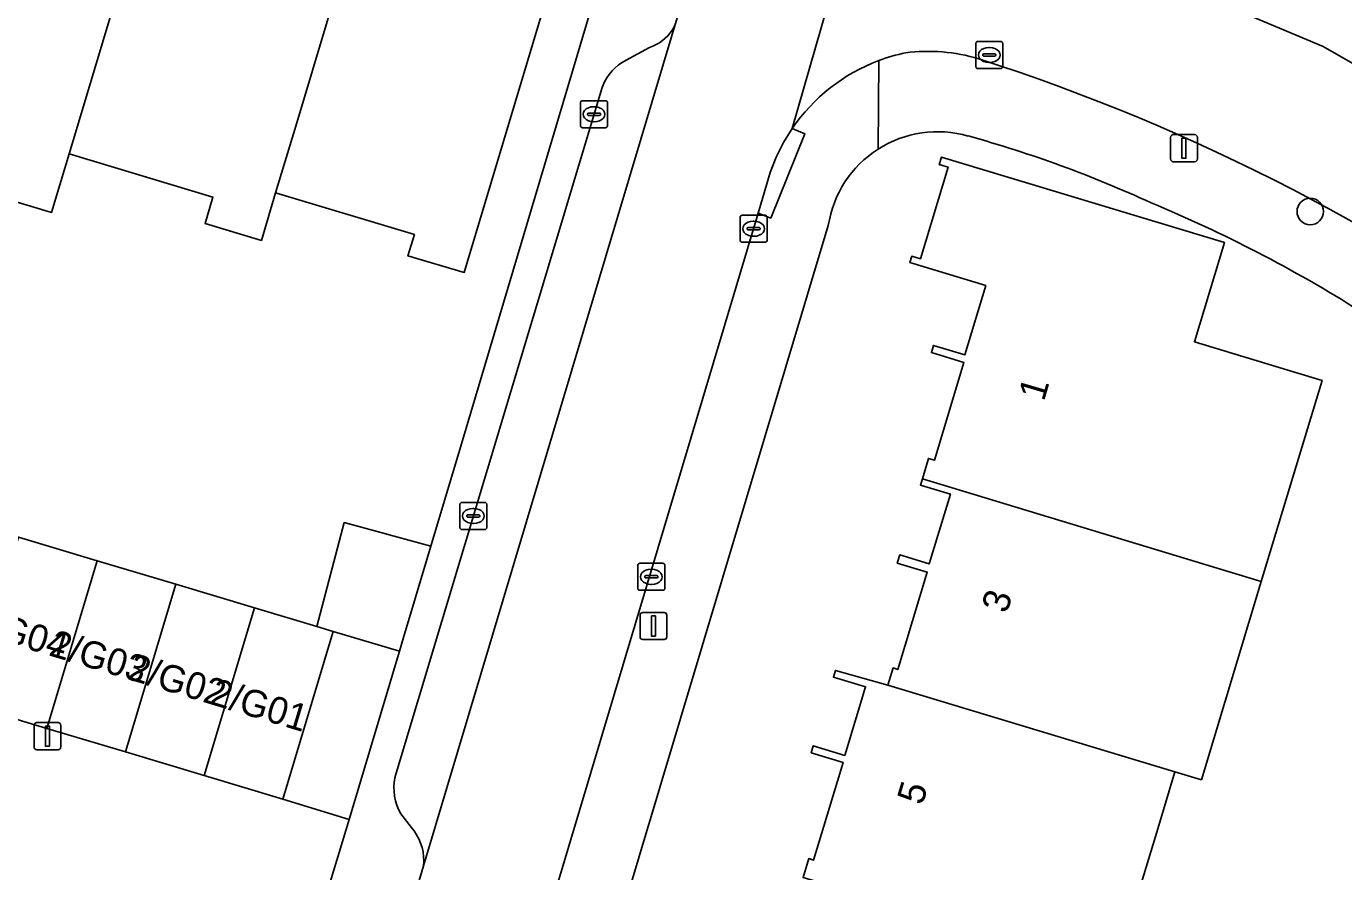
# Model space of a CAD drawing. Extents: x 162184 to 163154, y 385507 to 386516.
# Drawn here: x 162777.62 to 162826.34, y 386169.19 to 386200.46 of the extents above; entities that cross this region are included whole.
import ezdxf

# ---------------------------------------------------------------- set-up
doc = ezdxf.new("R2010")
doc.units = 0
for name, color, linetype in [('IMGEO_Boom', 7, 'Continuous'), ('IMGEO_Erf', 7, 'Continuous'), ('IMGEO_Groenvoorziening', 7, 'Continuous'), ('IMGEO_Kolk', 7, 'Continuous'), ('IMGEO_Lichtmast', 7, 'Continuous'), ('IMGEO_Pand', 7, 'Continuous'), ('IMGEO_Pand_nummerreeks', 7, 'Continuous'), ('IMGEO_Parkeervlak_open', 7, 'Continuous'), ('IMGEO_Rijbaan_lokaal_open', 7, 'Continuous'), ('IMGEO_Voetpad_open', 7, 'Continuous')]:
    doc.layers.add(name, color=color, linetype=linetype)

msp = doc.modelspace()

# ---------------------------------------------------------------- linework, layer by layer
at = {"layer": 'IMGEO_Boom'}
msp.add_circle((162825.102, 386193.609), 0.489, dxfattribs=at)
at = {"layer": 'IMGEO_Erf'}
for points in [[(162797.573, 386203.907), (162793.808, 386191.348), (162791.736, 386191.969), (162791.973, 386192.758), (162786.843, 386194.297), (162786.316, 386192.54), (162784.231, 386193.165), (162784.524, 386194.141), (162779.204, 386195.737), (162778.556, 386193.578), (162776.095, 386194.316), (162776.736, 386196.454), (162774.947, 386196.991), (162775.602, 386199.175), (162772.407, 386200.134), (162771.463, 386196.986), (162769.434, 386197.595), (162764.099, 386199.224), (162764.382, 386200.173), (162762.316, 386200.792), (162762.018, 386199.799), (162756.666, 386201.404)], [(162725.6, 386202.934), (162745.202, 386197.049), (162745.571, 386198.281), (162747.493, 386197.705), (162747.124, 386196.473), (162761.49, 386192.097), (162760.772, 386189.697), (162760.236, 386187.904), (162759.899, 386186.792), (162762.806, 386185.921), (162765.712, 386185.049), (162768.619, 386184.178), (162771.526, 386183.306), (162774.432, 386182.435), (162777.339, 386181.564), (162780.246, 386180.692), (162783.153, 386179.821), (162786.059, 386178.949), (162788.363, 386178.259), (162789.38, 386182.105), (162792.581, 386181.227), (162793.712, 386185.02), (162799.034, 386202.871)], [(162806.348, 386168.977), (162806.559, 386169.674), (162806.734, 386169.621), (162807.826, 386173.236), (162806.646, 386173.593), (162806.723, 386173.848), (162807.89, 386173.495), (162808.657, 386176.032), (162807.47, 386176.391), (162807.544, 386176.635), (162809.485, 386176.095), (162809.676, 386176.729), (162809.853, 386176.676), (162810.938, 386180.267), (162809.827, 386180.603), (162809.919, 386180.908), (162811.014, 386180.577), (162811.793, 386183.155), (162810.686, 386183.49), (162810.757, 386183.726), (162810.984, 386184.478), (162811.201, 386184.412), (162812.294, 386188.03), (162811.09, 386188.394), (162811.169, 386188.655), (162812.326, 386188.305), (162813.101, 386190.87), (162810.296, 386191.717), (162810.368, 386191.956), (162810.684, 386191.86), (162811.707, 386195.247), (162811.384, 386195.345), (162811.468, 386195.623), (162821.928, 386192.463), (162820.817, 386188.787), (162824.52, 386187.668), (162825.536, 386187.361), (162823.291, 386179.925), (162821.077, 386172.593), (162820.097, 386172.889), (162819.46, 386170.781), (162817.88, 386165.548)], [(162807.28, 386193.09), (162788.594, 386130.73), (162787.64, 386127.546)]]:
    msp.add_lwpolyline(points, dxfattribs=at)
for centre, radius, start, end in [((162811.323, 386192.469), 4.092, 73.9489, 122.595), ((162800.463, 386153.102), 44.93, 65.3312, 74.5218), ((162811.321, 386192.474), 4.088, 122.6098, 171.3296), ((162799.477, 386146.413), 51.455, 57.753, 67.4423)]:
    msp.add_arc(centre, radius, start, end, dxfattribs=at)
at = {"layer": 'IMGEO_Groenvoorziening'}
msp.add_lwpolyline([(162812.602, 386204.59), (162818.127, 386202.857), (162825.575, 386199.713), (162828.781, 386197.871), (162832.316, 386204.621), (162831.471, 386204.861), (162823.626, 386207.67)], dxfattribs=at)
msp.add_lwpolyline([(162791.422, 386177.342), (162788.966, 386178.078), (162787.107, 386171.876), (162789.567, 386171.119)], close=True, dxfattribs=at)
at = {"layer": 'IMGEO_Kolk'}
for p, q in [((162812.731, 386198.972), (162812.731, 386199.824)), ((162812.806, 386199.898), (162813.658, 386199.898)), ((162813.732, 386199.824), (162813.732, 386198.972)), ((162812.99, 386199.392), (162812.99, 386199.404)), ((162813.428, 386199.355), (162813.03, 386199.355)), ((162813.033, 386199.441), (162813.431, 386199.441)), ((162813.219, 386199.678), (162813.244, 386199.678)), ((162813.474, 386199.404), (162813.474, 386199.392)), ((162813.658, 386198.898), (162812.806, 386198.898)), ((162813.242, 386199.118), (162813.217, 386199.118)), ((162798.114, 386196.78), (162798.114, 386197.632)), ((162798.189, 386197.706), (162799.041, 386197.706)), ((162798.602, 386197.486), (162798.627, 386197.486)), ((162799.115, 386197.632), (162799.115, 386196.78)), ((162798.373, 386197.2), (162798.373, 386197.212)), ((162798.811, 386197.163), (162798.413, 386197.163)), ((162798.416, 386197.249), (162798.814, 386197.249)), ((162798.625, 386196.926), (162798.6, 386196.926)), ((162798.857, 386197.212), (162798.857, 386197.2)), ((162799.041, 386196.706), (162798.189, 386196.706)), ((162804.093, 386193.472), (162804.945, 386193.472)), ((162804.018, 386192.546), (162804.018, 386193.398)), ((162804.277, 386192.966), (162804.277, 386192.978)), ((162804.715, 386192.929), (162804.317, 386192.929)), ((162804.32, 386193.015), (162804.718, 386193.015)), ((162804.506, 386193.252), (162804.531, 386193.252)), ((162804.761, 386192.978), (162804.761, 386192.966)), ((162805.019, 386193.398), (162805.019, 386192.546)), ((162804.945, 386192.472), (162804.093, 386192.472)), ((162804.529, 386192.692), (162804.504, 386192.692)), ((162793.652, 386181.922), (162793.652, 386182.774)), ((162793.727, 386182.848), (162794.579, 386182.848)), ((162794.653, 386182.774), (162794.653, 386181.922)), ((162793.911, 386182.342), (162793.911, 386182.354)), ((162794.349, 386182.305), (162793.951, 386182.305)), ((162793.954, 386182.391), (162794.352, 386182.391)), ((162794.14, 386182.628), (162794.165, 386182.628)), ((162794.395, 386182.354), (162794.395, 386182.342)), ((162794.579, 386181.848), (162793.727, 386181.848)), ((162794.163, 386182.068), (162794.138, 386182.068)), ((162800.235, 386179.673), (162800.235, 386180.525)), ((162800.31, 386180.599), (162801.162, 386180.599)), ((162800.723, 386180.379), (162800.748, 386180.379)), ((162801.236, 386180.525), (162801.236, 386179.673)), ((162800.494, 386180.093), (162800.494, 386180.105)), ((162800.932, 386180.056), (162800.534, 386180.056)), ((162800.537, 386180.142), (162800.935, 386180.142)), ((162800.746, 386179.819), (162800.721, 386179.819)), ((162800.978, 386180.105), (162800.978, 386180.093)), ((162801.162, 386179.599), (162800.31, 386179.599))]:
    msp.add_line(p, q, dxfattribs=at)
for points in [[(162812.731, 386198.972), (162812.731, 386199.824)], [(162812.806, 386199.898), (162813.658, 386199.898)], [(162813.732, 386199.824), (162813.732, 386198.972)], [(162813.658, 386198.898), (162812.806, 386198.898)], [(162798.114, 386196.78), (162798.114, 386197.632)], [(162798.189, 386197.706), (162799.041, 386197.706)], [(162799.115, 386197.632), (162799.115, 386196.78)], [(162799.041, 386196.706), (162798.189, 386196.706)], [(162804.093, 386193.472), (162804.945, 386193.472)], [(162804.018, 386192.546), (162804.018, 386193.398)], [(162805.019, 386193.398), (162805.019, 386192.546)], [(162804.945, 386192.472), (162804.093, 386192.472)], [(162793.652, 386181.922), (162793.652, 386182.774)], [(162793.727, 386182.848), (162794.579, 386182.848)], [(162794.653, 386182.774), (162794.653, 386181.922)], [(162794.579, 386181.848), (162793.727, 386181.848)], [(162800.235, 386179.673), (162800.235, 386180.525)], [(162800.31, 386180.599), (162801.162, 386180.599)], [(162801.236, 386180.525), (162801.236, 386179.673)], [(162801.162, 386179.599), (162800.31, 386179.599)]]:
    msp.add_lwpolyline(points, dxfattribs=at)
for centre, radius, start, end in [((162812.808, 386199.822), 0.0765, 91.552, 178.448), ((162812.808, 386199.822), 0.0765, 91.552, 178.448), ((162813.656, 386199.822), 0.0765, 1.552, 88.448), ((162813.656, 386199.822), 0.0765, 1.552, 88.448), ((162813.03, 386199.401), 0.0403, 85.8775, 175.7526), ((162813.027, 386199.391), 0.0366, 178.938, 274.7102), ((162813.431, 386199.398), 0.043, 264.8664, 352.4533), ((162813.435, 386199.403), 0.0386, 1.7309, 96.639), ((162812.808, 386198.974), 0.0765, 181.552, 268.448), ((162812.808, 386198.974), 0.0765, 181.552, 268.448), ((162813.656, 386198.974), 0.0765, 271.552, 358.448), ((162813.656, 386198.974), 0.0765, 271.552, 358.448), ((162798.191, 386197.63), 0.0765, 91.552, 178.448), ((162798.191, 386197.63), 0.0765, 91.552, 178.448), ((162799.039, 386197.63), 0.0765, 1.552, 88.448), ((162799.039, 386197.63), 0.0765, 1.552, 88.448), ((162798.413, 386197.209), 0.0403, 85.8775, 175.7526), ((162798.41, 386197.199), 0.0366, 178.938, 274.7102), ((162798.814, 386197.206), 0.043, 264.8664, 352.4533), ((162798.818, 386197.211), 0.0386, 1.7309, 96.639), ((162798.191, 386196.782), 0.0765, 181.552, 268.448), ((162798.191, 386196.782), 0.0765, 181.552, 268.448), ((162799.039, 386196.782), 0.0765, 271.552, 358.448), ((162799.039, 386196.782), 0.0765, 271.552, 358.448), ((162804.095, 386193.396), 0.0765, 91.552, 178.448), ((162804.095, 386193.396), 0.0765, 91.552, 178.448), ((162804.943, 386193.396), 0.0765, 1.552, 88.448), ((162804.943, 386193.396), 0.0765, 1.552, 88.448), ((162804.317, 386192.975), 0.0403, 85.8775, 175.7526), ((162804.314, 386192.965), 0.0366, 178.938, 274.7102), ((162804.718, 386192.972), 0.043, 264.8664, 352.4533), ((162804.722, 386192.977), 0.0386, 1.7309, 96.639), ((162804.095, 386192.548), 0.0765, 181.552, 268.448), ((162804.095, 386192.548), 0.0765, 181.552, 268.448), ((162804.943, 386192.548), 0.0765, 271.552, 358.448), ((162804.943, 386192.548), 0.0765, 271.552, 358.448), ((162793.729, 386182.772), 0.0765, 91.552, 178.448), ((162793.729, 386182.772), 0.0765, 91.552, 178.448), ((162794.577, 386182.772), 0.0765, 1.552, 88.448), ((162794.577, 386182.772), 0.0765, 1.552, 88.448), ((162793.951, 386182.351), 0.0403, 85.8775, 175.7526), ((162793.948, 386182.341), 0.0366, 178.938, 274.7102), ((162794.352, 386182.348), 0.043, 264.8664, 352.4533), ((162794.356, 386182.353), 0.0386, 1.7309, 96.639), ((162793.729, 386181.924), 0.0765, 181.552, 268.448), ((162793.729, 386181.924), 0.0765, 181.552, 268.448), ((162794.577, 386181.924), 0.0765, 271.552, 358.448), ((162794.577, 386181.924), 0.0765, 271.552, 358.448), ((162800.312, 386180.523), 0.0765, 91.552, 178.448), ((162800.312, 386180.523), 0.0765, 91.552, 178.448), ((162801.16, 386180.523), 0.0765, 1.552, 88.448), ((162801.16, 386180.523), 0.0765, 1.552, 88.448), ((162800.534, 386180.102), 0.0403, 85.8775, 175.7526), ((162800.531, 386180.092), 0.0366, 178.938, 274.7102), ((162800.935, 386180.099), 0.043, 264.8664, 352.4533), ((162800.939, 386180.104), 0.0386, 1.7309, 96.639), ((162800.312, 386179.675), 0.0765, 181.552, 268.448), ((162800.312, 386179.675), 0.0765, 181.552, 268.448), ((162801.16, 386179.675), 0.0765, 271.552, 358.448), ((162801.16, 386179.675), 0.0765, 271.552, 358.448)]:
    msp.add_arc(centre, radius, start, end, dxfattribs=at)
for centre, major_axis, ratio, start_param, end_param in [((162813.218, 386199.398), (-0.387, 0.002), 0.722429, 4.712389, 7.853982), ((162813.243, 386199.398), (-0.39, 0.002), 0.717154, 1.570796, 4.712389), ((162798.601, 386197.206), (-0.387, 0.002), 0.722429, 4.712389, 7.853982), ((162798.626, 386197.206), (-0.39, 0.002), 0.717154, 1.570796, 4.712389), ((162804.505, 386192.972), (-0.387, 0.002), 0.722429, 4.712389, 7.853982), ((162804.53, 386192.972), (-0.39, 0.002), 0.717154, 1.570796, 4.712389), ((162794.139, 386182.348), (-0.387, 0.002), 0.722429, 4.712389, 7.853982), ((162794.164, 386182.348), (-0.39, 0.002), 0.717154, 1.570796, 4.712389), ((162800.722, 386180.099), (-0.387, 0.002), 0.722429, 4.712389, 7.853982), ((162800.747, 386180.099), (-0.39, 0.002), 0.717154, 1.570796, 4.712389)]:
    msp.add_ellipse(centre, major_axis=major_axis, ratio=ratio, start_param=start_param, end_param=end_param, dxfattribs=at)
at = {"layer": 'IMGEO_Lichtmast'}
for p, q in [((162819.936, 386195.552), (162819.936, 386196.352)), ((162819.936, 386196.352), (162819.936, 386195.552)), ((162820.036, 386196.452), (162820.826, 386196.452)), ((162820.826, 386196.452), (162820.036, 386196.452)), ((162820.926, 386196.352), (162820.926, 386195.552)), ((162820.926, 386195.552), (162820.926, 386196.352)), ((162820.826, 386195.452), (162820.036, 386195.452)), ((162820.036, 386195.452), (162820.826, 386195.452)), ((162800.318, 386177.878), (162800.318, 386178.678)), ((162800.318, 386178.678), (162800.318, 386177.878)), ((162800.418, 386178.778), (162801.208, 386178.778)), ((162801.208, 386178.778), (162800.418, 386178.778)), ((162801.308, 386178.678), (162801.308, 386177.878)), ((162801.308, 386177.878), (162801.308, 386178.678)), ((162801.208, 386177.778), (162800.418, 386177.778)), ((162800.418, 386177.778), (162801.208, 386177.778)), ((162777.909, 386173.804), (162777.909, 386174.604)), ((162777.909, 386174.604), (162777.909, 386173.804)), ((162778.009, 386174.704), (162778.799, 386174.704)), ((162778.799, 386174.704), (162778.009, 386174.704)), ((162778.899, 386174.604), (162778.899, 386173.804)), ((162778.899, 386173.804), (162778.899, 386174.604)), ((162778.799, 386173.704), (162778.009, 386173.704)), ((162778.009, 386173.704), (162778.799, 386173.704))]:
    msp.add_line(p, q, dxfattribs=at)
for points in [[(162820.356, 386196.327), (162820.506, 386196.327), (162820.506, 386195.577), (162820.356, 386195.577), (162820.356, 386196.327)], [(162800.738, 386178.653), (162800.888, 386178.653), (162800.888, 386177.903), (162800.738, 386177.903), (162800.738, 386178.653)], [(162778.329, 386174.579), (162778.479, 386174.579), (162778.479, 386173.829), (162778.329, 386173.829), (162778.329, 386174.579)]]:
    msp.add_lwpolyline(points, dxfattribs=at)
for centre, start, end in [((162820.036, 386196.352), 90, 180), ((162820.036, 386196.352), 90, 180), ((162820.826, 386196.352), 0, 90), ((162820.826, 386196.352), 360, 90), ((162820.036, 386195.552), 180, 270), ((162820.036, 386195.552), 180, 270), ((162820.826, 386195.552), 270, 0), ((162820.826, 386195.552), 270, 0), ((162800.418, 386178.678), 90, 180), ((162800.418, 386178.678), 90, 180), ((162801.208, 386178.678), 0, 90), ((162801.208, 386178.678), 360, 90), ((162800.418, 386177.878), 180, 270), ((162800.418, 386177.878), 180, 270), ((162801.208, 386177.878), 270, 0), ((162801.208, 386177.878), 270, 0), ((162778.009, 386174.604), 90, 180), ((162778.009, 386174.604), 90, 180), ((162778.799, 386174.604), 0, 90), ((162778.799, 386174.604), 360, 90), ((162778.009, 386173.804), 180, 270), ((162778.009, 386173.804), 180, 270), ((162778.799, 386173.804), 270, 0), ((162778.799, 386173.804), 270, 0)]:
    msp.add_arc(centre, 0.1, start, end, dxfattribs=at)
at = {"layer": 'IMGEO_Pand'}
for points in [[(162782.395, 386206.4), (162782.985, 386208.371), (162782.731, 386208.447), (162782.356, 386207.199), (162779.759, 386207.978), (162780.115, 386209.164), (162779.884, 386209.233), (162779.526, 386208.037), (162775.88, 386209.13), (162775.945, 386209.348), (162775.226, 386209.564), (162772.407, 386200.134), (162775.602, 386199.175), (162774.947, 386196.991), (162776.736, 386196.454), (162776.095, 386194.316), (162778.556, 386193.578), (162779.204, 386195.737)], [(162790.097, 386205.14), (162789.795, 386205.23), (162789.434, 386204.025), (162786.811, 386204.812), (162787.172, 386206.016), (162786.976, 386206.075), (162786.615, 386204.869), (162782.981, 386205.958), (162783.055, 386206.203), (162782.395, 386206.4), (162779.204, 386195.737), (162784.524, 386194.141), (162784.231, 386193.165), (162786.316, 386192.54), (162786.843, 386194.297), (162787.584, 386196.768)], [(162797.573, 386203.907), (162797.244, 386204.006), (162796.894, 386202.842), (162794.54, 386203.548), (162794.904, 386204.76), (162794.705, 386204.82), (162794.34, 386203.601), (162790.696, 386204.693), (162790.769, 386204.938), (162790.097, 386205.14), (162787.584, 386196.768), (162786.843, 386194.297), (162791.973, 386192.758), (162791.736, 386191.969), (162793.808, 386191.348)], [(162823.291, 386179.925), (162825.536, 386187.361), (162824.52, 386187.668), (162820.817, 386188.787), (162821.928, 386192.463), (162811.468, 386195.623), (162811.384, 386195.345), (162811.707, 386195.247), (162810.684, 386191.86), (162810.368, 386191.956), (162810.296, 386191.717), (162813.101, 386190.87), (162812.326, 386188.305), (162811.169, 386188.655), (162811.09, 386188.394), (162812.294, 386188.03), (162811.201, 386184.412), (162810.984, 386184.478), (162810.757, 386183.726)], [(162823.291, 386179.925), (162810.757, 386183.726), (162810.686, 386183.49), (162811.793, 386183.155), (162811.014, 386180.577), (162809.919, 386180.908), (162809.827, 386180.603), (162810.938, 386180.267), (162809.853, 386176.676), (162809.676, 386176.729), (162809.485, 386176.095), (162820.097, 386172.889), (162821.077, 386172.593)], [(162792.581, 386181.227), (162789.38, 386182.105), (162788.363, 386178.259), (162788.966, 386178.078), (162791.422, 386177.342), (162791.576, 386177.857)], [(162777.339, 386181.564), (162775.48, 386175.362), (162778.387, 386174.491), (162780.246, 386180.692)], [(162780.246, 386180.692), (162778.387, 386174.491), (162781.293, 386173.619), (162783.153, 386179.821)], [(162783.153, 386179.821), (162781.293, 386173.619), (162784.2, 386172.748), (162786.059, 386178.949)], [(162788.966, 386178.078), (162788.363, 386178.259), (162786.059, 386178.949), (162784.2, 386172.748), (162787.107, 386171.876)], [(162820.097, 386172.889), (162809.485, 386176.095), (162807.544, 386176.635), (162807.47, 386176.391), (162808.657, 386176.032), (162807.89, 386173.495), (162806.723, 386173.848), (162806.646, 386173.593), (162807.826, 386173.236), (162806.734, 386169.621), (162806.559, 386169.674), (162806.348, 386168.977), (162817.88, 386165.548), (162819.46, 386170.781)]]:
    msp.add_lwpolyline(points, close=True, dxfattribs=at)
at = {"layer": 'IMGEO_Parkeervlak_open'}
for points in [[(162792.316, 386169.409), (162801.617, 386200.521), (162801.582, 386200.448), (162801.514, 386200.329), (162801.436, 386200.217), (162801.349, 386200.112), (162801.252, 386200.016), (162801.147, 386199.928), (162801.034, 386199.85), (162800.915, 386199.783), (162800.791, 386199.726), (162800.662, 386199.681), (162799.8, 386199.208), (162799.658, 386199.126), (162799.523, 386199.032), (162799.397, 386198.926), (162799.282, 386198.809), (162799.177, 386198.682), (162799.084, 386198.547), (162799.003, 386198.404), (162798.936, 386198.254), (162798.916, 386198.201), (162791.297, 386172.831), (162791.255, 386172.665), (162791.229, 386172.496), (162791.217, 386172.325), (162791.221, 386172.154), (162791.24, 386171.984), (162791.274, 386171.816), (162791.323, 386171.652), (162791.387, 386171.493), (162791.468, 386171.334), (162791.851, 386170.84), (162791.961, 386170.702), (162792.055, 386170.559), (162792.136, 386170.408), (162792.203, 386170.251), (162792.255, 386170.088), (162792.293, 386169.921), (162792.316, 386169.751), (162792.324, 386169.58)], [(162785.222, 386156.813), (162789.567, 386171.119), (162787.107, 386171.876), (162784.2, 386172.748), (162781.293, 386173.619), (162778.387, 386174.491), (162775.48, 386175.362), (162772.573, 386176.234), (162769.667, 386177.105), (162766.76, 386177.977), (162763.853, 386178.848), (162760.947, 386179.72), (162758.04, 386180.591), (162753.736, 386166.228), (162756.643, 386165.358), (162759.549, 386164.489), (162762.456, 386163.619), (162765.362, 386162.749), (162768.269, 386161.879), (162771.176, 386161.01), (162774.082, 386160.14), (162776.989, 386159.27), (162779.895, 386158.401), (162782.802, 386157.531)]]:
    msp.add_lwpolyline(points, close=True, dxfattribs=at)
at = {"layer": 'IMGEO_Rijbaan_lokaal_open'}
for points in [[(162810.114, 386211.432), (162810.832, 386213.668), (162806.428, 386216.163), (162805.951, 386214.949), (162802.203, 386202.554), (162802.087, 386202.093), (162801.617, 386200.521), (162792.316, 386169.409), (162791.195, 386165.649), (162789.572, 386160.218), (162788.613, 386157.012), (162780.12, 386128.592), (162779.18, 386125.446), (162787.51, 386122.905)], [(162784.988, 386127.668), (162786.125, 386131.47), (162804.682, 386193.553), (162805.006, 386194.637), (162805.135, 386195.057), (162805.356, 386195.62), (162805.626, 386196.161), (162805.944, 386196.676), (162809.634, 386209.484)], [(162809.634, 386209.484), (162805.944, 386196.676)], [(162837.448, 386182.223), (162838.263, 386184.943), (162839.933, 386190.517), (162832.14, 386195.941), (162828.781, 386197.871), (162825.575, 386199.713), (162818.127, 386202.857)]]:
    msp.add_lwpolyline(points, dxfattribs=at)
for centre, radius, start, end in [((162811.567, 386192.718), 6.911, 101.9751, 110.5409), ((162810.967, 386192.968), 6.564, 73.411, 97.2999), ((162811.516, 386192.879), 6.743, 110.6149, 145.728), ((162789.758, 386127.507), 75.374, 53.01895, 72.16665)]:
    msp.add_arc(centre, radius, start, end, dxfattribs=at)
at = {"layer": 'IMGEO_Voetpad_open'}
for points in [[(162799.034, 386202.871), (162793.712, 386185.02), (162792.581, 386181.227), (162791.576, 386177.857), (162791.422, 386177.342), (162789.567, 386171.119), (162785.222, 386156.813), (162782.358, 386147.032)], [(162791.195, 386165.649), (162792.316, 386169.409), (162792.324, 386169.58), (162792.316, 386169.751), (162792.293, 386169.921), (162792.255, 386170.088), (162792.203, 386170.251), (162792.136, 386170.408), (162792.055, 386170.559), (162791.961, 386170.702), (162791.851, 386170.84), (162791.468, 386171.334), (162791.387, 386171.493), (162791.323, 386171.652), (162791.274, 386171.816), (162791.24, 386171.984), (162791.221, 386172.154), (162791.217, 386172.325), (162791.229, 386172.496), (162791.255, 386172.665), (162791.297, 386172.831), (162798.916, 386198.201), (162798.936, 386198.254), (162799.003, 386198.404), (162799.084, 386198.547), (162799.177, 386198.682), (162799.282, 386198.809), (162799.397, 386198.926), (162799.523, 386199.032), (162799.658, 386199.126), (162799.8, 386199.208), (162800.662, 386199.681), (162800.791, 386199.726), (162800.915, 386199.783), (162801.034, 386199.85), (162801.147, 386199.928), (162801.252, 386200.016), (162801.349, 386200.112), (162801.436, 386200.217), (162801.514, 386200.329), (162801.582, 386200.448), (162801.617, 386200.521)], [(162809.118, 386195.917), (162809.142, 386199.19)], [(162809.142, 386199.19), (162809.118, 386195.917)], [(162805.944, 386196.676), (162806.407, 386196.488), (162805.151, 386193.363), (162804.682, 386193.553), (162786.125, 386131.47), (162788.594, 386130.73), (162807.28, 386193.09)]]:
    msp.add_lwpolyline(points, dxfattribs=at)
msp.add_lwpolyline([(162805.944, 386196.676), (162805.626, 386196.161), (162805.356, 386195.62), (162805.135, 386195.057), (162805.006, 386194.637), (162804.682, 386193.553), (162805.151, 386193.363), (162806.407, 386196.488)], close=True, dxfattribs=at)
for centre, radius, start, end in [((162811.567, 386192.718), 6.911, 101.9751, 110.5409), ((162810.967, 386192.968), 6.564, 73.411, 97.2999), ((162811.516, 386192.879), 6.743, 110.6149, 145.728), ((162789.758, 386127.507), 75.374, 53.01895, 72.16665), ((162811.323, 386192.469), 4.092, 73.9489, 122.595), ((162800.463, 386153.102), 44.93, 65.3312, 74.5218), ((162811.321, 386192.474), 4.088, 122.6098, 171.3296), ((162799.477, 386146.413), 51.455, 57.753, 67.4423)]:
    msp.add_arc(centre, radius, start, end, dxfattribs=at)

# ---------------------------------------------------------------- texts
at = {"layer": 'IMGEO_Pand_nummerreeks'}
for s, rotation, p in [('1', 73.6057, (162815.252, 386186.56)), ('3', 73.3329, (162813.885, 386178.711)), ('2/G04', 343.2016, (162775.491, 386178.085)), ('2/G03', 343.2016, (162778.413, 386177.203)), ('2/G02', 343.2016, (162781.328, 386176.323)), ('2/G01', 343.2009, (162784.361, 386175.408)), ('5', 73.3042, (162810.758, 386171.62))]:
    msp.add_text(s, height=1, rotation=rotation, dxfattribs=at).set_placement(p)

doc.saveas('drawing.dxf')
